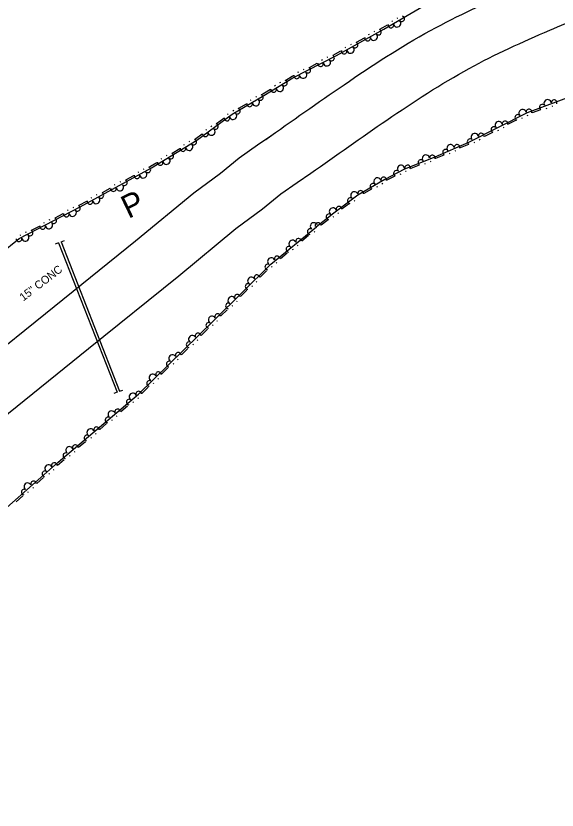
# Model space of a CAD drawing. Extents: x 2030130 to 2036320, y 723205 to 762423.
# Drawn here: x 2033977.1 to 2034226, y 760651.9 to 761016.9 of the extents above; entities that cross this region are included whole.
import ezdxf

# ---------------------------------------------------------------- set-up
doc = ezdxf.new("R2010")
doc.units = 0
for name, color, linetype in [('Draft_Station Labels Major', 7, 'Continuous'), ('Draft_Station Tics Major', 7, 'Continuous'), ('Draft_Station Tics Minor', 7, 'Continuous'), ('Old_Level_26', 7, 'Continuous'), ('Prop Horizontal Alignment Ramp', 7, 'Continuous')]:
    doc.layers.add(name, color=color, linetype=linetype)

msp = doc.modelspace()

# ---------------------------------------------------------------- linework, layer by layer
at = {"layer": 'Draft_Station Labels Major'}
for points in [[(2033869.46, 760774.27), (2033935.13, 760835.34), (2033990.71, 760880.07), (2034032.11, 760913.52), (2034058.88, 760935.52), (2034071.14, 760944.6), (2034079.83, 760951.72), (2034088.18, 760957.58), (2034094.76, 760962.04)], [(2033886.15, 760763.66), (2033955.13, 760819.42), (2034010.47, 760863.96), (2034051.97, 760897.49), (2034078.31, 760919.14), (2034090.56, 760928.21), (2034098.99, 760935.12), (2034106.37, 760940.3), (2034112.77, 760944.64)]]:
    msp.add_lwpolyline(points, dxfattribs=at)
for points in [[(2034092.04, 760960.15), (2034128.02, 760985.27), (2034167.72, 761010.14), (2034207.02, 761028.78), (2034238.75, 761041.08), (2034290.36, 761053.26), (2034339.84, 761057.27), (2034410.92, 761061), (2034496.35, 761063.49), (2034597.04, 761068.5), (2034676.22, 761073.92), (2034760.74, 761078.95), (2034860.07, 761085.08), (2034928.36, 761090.57)], [(2034112.77, 760944.64), (2034147.71, 760969.04), (2034185.56, 760992.74), (2034222.61, 761010.31), (2034251.75, 761021.61), (2034299.66, 761032.92), (2034346.78, 761036.74), (2034417.19, 761040.43), (2034502.59, 761042.92), (2034603.78, 761047.95), (2034683.1, 761053.38), (2034767.53, 761058.4), (2034867.13, 761064.56), (2034935.91, 761070.08)]]:
    msp.add_spline(points, degree=3, dxfattribs=at)
at = {"layer": 'Draft_Station Tics Major'}
for points in [[(2034091.07, 760980.33), (2034104.49, 760988.4), (2034124.48, 760998.73), (2034146.32, 761010.81), (2034166.94, 761022.97)], [(2034149.97, 761014.39), (2034150.32, 761014.6)], [(2034152.44, 761015.85), (2034152.8, 761016.06)], [(2034482.78, 761003.3), (2034468.01, 761002.71), (2034449.36, 761007.75), (2034427.83, 761009.88), (2034406.01, 761012.41), (2034390.26, 761011.73), (2034369.95, 761007.96), (2034355.78, 761005.54), (2034333.42, 761002.12), (2034318.05, 761000.34), (2034302.02, 760998.42), (2034285.55, 760993.78), (2034268.39, 760991.2), (2034254.03, 760987.44), (2034234.41, 760980.56), (2034212.25, 760972.4), (2034185.26, 760958.73), (2034169.68, 760952.03), (2034155.74, 760946.42), (2034146.7, 760941.76), (2034134.36, 760934.57), (2034123.31, 760926.27), (2034115.26, 760920)], [(2034141.81, 761009.72), (2034142.17, 761009.92)], [(2034144.52, 761010.75), (2034145.91, 761011.52), (2034148.06, 761012.79)], [(2034133.76, 761004.8), (2034137.35, 761006.78)], [(2034139.3, 761008.33), (2034139.66, 761008.53)], [(2034128.54, 761002.38), (2034128.89, 761002.57)], [(2034131.05, 761003.77), (2034131.41, 761003.96)], [(2034123, 760998.88), (2034124.1, 760999.45), (2034126.58, 761000.83)], [(2034112.06, 760993.24), (2034115.71, 760995.12)], [(2034117.71, 760996.61), (2034118.07, 760996.8)], [(2034120.26, 760997.93), (2034120.62, 760998.12)], [(2034106.77, 760990.97), (2034107.14, 760991.16)], [(2034109.32, 760992.29), (2034109.69, 760992.47)], [(2034101.19, 760987.38), (2034104.09, 760989.12), (2034104.78, 760989.47)], [(2034096.06, 760984.77), (2034096.42, 760984.98)], [(2034098.52, 760986.25), (2034098.87, 760986.46)], [(2033952.27, 760893.42), (2033978.62, 760914.55), (2034006.6, 760929.12), (2034039.46, 760947.07), (2034060.3, 760959.85), (2034076.56, 760971.67), (2034091.07, 760980.33)], [(2034090.14, 760980.73), (2034090.65, 760981.04)], [(2034090.65, 760981.04), (2034094.17, 760983.15)], [(2034079.57, 760974.43), (2034083.09, 760976.53)], [(2034085, 760978.14), (2034085.35, 760978.35)], [(2034087.46, 760979.61), (2034087.81, 760979.82)], [(2034076.9, 760973.31), (2034077.25, 760973.52)], [(2034218.37, 760973.78), (2034214.52, 760972.36)], [(2034221.21, 760974.39), (2034220.82, 760974.24)], [(2034223.9, 760975.38), (2034223.52, 760975.24)], [(2034069.36, 760967.45), (2034072.68, 760969.86)], [(2034074.42, 760971.64), (2034074.76, 760971.88)], [(2034209.94, 760969.85), (2034209.57, 760969.67)], [(2034212.5, 760971.15), (2034212.14, 760970.96)], [(2034066.79, 760966.09), (2034067.13, 760966.34)], [(2034201.53, 760965.59), (2034201.16, 760965.4)], [(2034207.19, 760968.92), (2034203.54, 760967.07)], [(2034059.44, 760960.28), (2034059.84, 760960.53), (2034062.73, 760962.63)], [(2034064.47, 760964.41), (2034064.81, 760964.65)], [(2034196.22, 760963.36), (2034192.56, 760961.51)], [(2034198.96, 760964.29), (2034198.6, 760964.11)], [(2034056.78, 760959.13), (2034057.13, 760959.35)], [(2034187.99, 760958.73), (2034187.62, 760958.55)], [(2034190.55, 760960.03), (2034190.18, 760959.84)], [(2034048.95, 760953.85), (2034052.45, 760956)], [(2034054.33, 760957.63), (2034054.68, 760957.85)], [(2034179.32, 760954.83), (2034178.94, 760954.67)], [(2034185.18, 760957.8), (2034181.42, 760956.18)], [(2034043.84, 760951.2), (2034044.19, 760951.41)], [(2034046.29, 760952.7), (2034046.64, 760952.91)], [(2034173.88, 760952.94), (2034170.12, 760951.32)], [(2034176.68, 760953.7), (2034176.31, 760953.54)], [(2034038.48, 760947.47), (2034039.05, 760947.78), (2034041.96, 760949.56)], [(2034162.49, 760948.25), (2034158.69, 760946.72)], [(2034165.31, 760948.94), (2034164.93, 760948.79)], [(2034167.97, 760950.01), (2034167.59, 760949.86)], [(2034027.69, 760941.57), (2034031.29, 760943.54)], [(2034033.25, 760945.08), (2034033.61, 760945.27)], [(2034035.77, 760946.45), (2034036.13, 760946.65)], [(2034154.09, 760944.18), (2034153.73, 760944)], [(2034156.56, 760945.42), (2034156.26, 760945.3)], [(2034024.97, 760940.55), (2034025.33, 760940.75)], [(2034151.35, 760943.23), (2034147.71, 760941.36)], [(2034016.89, 760935.67), (2034020.49, 760937.64)], [(2034022.45, 760939.18), (2034022.81, 760939.37)], [(2034140.64, 760937.28), (2034137.09, 760935.22)], [(2034143.33, 760938.37), (2034142.97, 760938.17)], [(2034145.81, 760939.82), (2034145.45, 760939.61)], [(2034011.65, 760933.28), (2034012.01, 760933.48)], [(2034014.17, 760934.66), (2034014.53, 760934.85)], [(2034135.18, 760933.63), (2034135.04, 760933.55)], [(2034003.37, 760928.82), (2034003.73, 760929.01)], [(2034006.11, 760929.79), (2034006.21, 760929.84), (2034009.69, 760931.74)], [(2034130.45, 760930.6), (2034127.17, 760928.14)], [(2034132.99, 760932), (2034132.66, 760931.76)], [(2033995.19, 760924.1), (2033998.83, 760926)], [(2034000.82, 760927.5), (2034001.19, 760927.69)], [(2034125.45, 760926.33), (2034125.12, 760926.09)], [(2033989.91, 760921.82), (2033990.27, 760922.01)], [(2033992.46, 760923.14), (2033992.82, 760923.33)], [(2034120.67, 760923.16), (2034117.43, 760920.64)], [(2034123.18, 760924.61), (2034122.86, 760924.35)], [(2033962.23, 760560.87), (2033948, 760582.67), (2033930.82, 760606.44), (2033914.22, 760629.94), (2033898.17, 760653.2), (2033880.46, 760676.52), (2033869.1, 760694.54), (2033868.73, 760704.66), (2033894.67, 760724.53), (2033930.48, 760749.27), (2033951.28, 760770.08), (2033972.88, 760790.96), (2033996.54, 760811.78), (2034033.52, 760843.01), (2034068.11, 760876.92), (2034094.26, 760902.79), (2034115.26, 760920)], [(2033984.28, 760918.42), (2033987.92, 760920.32)], [(2033979, 760916.14), (2033979.36, 760916.33)], [(2033981.54, 760917.46), (2033981.91, 760917.65)], [(2034108.55, 760913.44), (2034111.73, 760916.04)], [(2034114.21, 760917.54), (2034114.52, 760917.8)], [(2034106.59, 760911.3), (2034106.91, 760911.56)], [(2034098.72, 760905.38), (2034101.89, 760907.98)], [(2034104.37, 760909.48), (2034104.69, 760909.74)], [(2034096.76, 760903.24), (2034097.08, 760903.5)], [(2034089.42, 760896.85), (2034092.33, 760899.73)], [(2034094.66, 760901.46), (2034094.96, 760901.74)], [(2034085.63, 760892.52), (2034085.92, 760892.81)], [(2034087.66, 760894.53), (2034087.96, 760894.82)], [(2034080.38, 760887.91), (2034083.3, 760890.79)], [(2034078.63, 760885.6), (2034078.92, 760885.88)], [(2034071.34, 760878.97), (2034074.26, 760881.85)], [(2034076.59, 760883.58), (2034076.88, 760883.86)], [(2034067.54, 760874.64), (2034067.83, 760874.93)], [(2034069.59, 760876.65), (2034069.88, 760876.94)], [(2034062.27, 760870.05), (2034065.2, 760872.92)], [(2034060.51, 760867.75), (2034060.8, 760868.04)], [(2034053.19, 760861.15), (2034056.12, 760864.02)], [(2034058.46, 760865.74), (2034058.75, 760866.03)], [(2034049.38, 760856.84), (2034049.67, 760857.13)], [(2034051.43, 760858.85), (2034051.72, 760859.14)], [(2034044.11, 760852.25), (2034047.04, 760855.12)], [(2034042.35, 760849.95), (2034042.64, 760850.24)], [(2034035.03, 760843.35), (2034037.96, 760846.22)], [(2034040.3, 760847.94), (2034040.59, 760848.23)], [(2034033.13, 760841.07), (2034033.44, 760841.34)], [(2034025.34, 760835.04), (2034028.48, 760837.68)], [(2034030.94, 760839.22), (2034031.25, 760839.49)], [(2034021.22, 760831.02), (2034021.54, 760831.28)], [(2034023.42, 760832.87), (2034023.73, 760833.13)], [(2034015.63, 760826.83), (2034018.76, 760829.48)], [(2034011.51, 760822.81), (2034011.82, 760823.08)], [(2034013.7, 760824.67), (2034014.02, 760824.93)], [(2034005.92, 760818.63), (2034009.05, 760821.27)], [(2034003.99, 760816.46), (2034004.3, 760816.72)], [(2033996.23, 760810.42), (2033997.08, 760811.16), (2033999.34, 760813.07)], [(2034001.8, 760814.61), (2034002.11, 760814.87)], [(2033994.35, 760808.21), (2033994.66, 760808.48)], [(2033992.19, 760806.32), (2033992.5, 760806.59)], [(2033986.69, 760802.02), (2033989.77, 760804.73)], [(2033982.65, 760797.92), (2033982.96, 760798.19)], [(2033984.81, 760799.82), (2033985.11, 760800.09)], [(2033977.14, 760793.62), (2033980.22, 760796.33)]]:
    msp.add_lwpolyline(points, dxfattribs=at)
for centre, radius, start, end in [((2034154.48, 761015.62), 1.3, 228.9758, 69.7724), ((2034149.54, 761012.7), 1.3, 171.3094, 12.1059), ((2034152.42, 761013.46), 1.69, 196.5046, 44.5771), ((2034143.84, 761009.44), 1.3, 227.3824, 68.1789), ((2034138.82, 761006.66), 1.3, 169.7159, 10.5125), ((2034141.73, 761007.33), 1.69, 194.9112, 42.9837), ((2034130.96, 761001.38), 1.69, 194.9112, 42.9837), ((2034133.08, 761003.48), 1.3, 227.3824, 68.1789), ((2034122.28, 760997.59), 1.3, 225.7498, 66.5464), ((2034128.05, 761000.7), 1.3, 169.7159, 10.5125), ((2034117.18, 760994.96), 1.3, 168.0834, 8.8799), ((2034120.11, 760995.54), 1.69, 193.2787, 41.3511), ((2034109.17, 760989.9), 1.69, 193.2787, 41.3511), ((2034111.35, 760991.95), 1.3, 225.7498, 66.5464), ((2034106.25, 760989.31), 1.3, 168.0834, 8.8799), ((2034098.52, 760983.86), 1.69, 196.9924, 45.0649), ((2034100.56, 760986.04), 1.3, 229.4636, 70.2602), ((2034089.5, 760979.39), 1.3, 229.2581, 70.0546), ((2034095.64, 760983.08), 1.3, 171.7971, 12.5937), ((2034084.57, 760976.45), 1.3, 171.5916, 12.3882), ((2034087.46, 760977.22), 1.69, 196.7869, 44.8594), ((2034221.65, 760976.74), 1.69, 6.1786, 214.2511), ((2034224.63, 760976.96), 1.3, 340.9833, 181.7799), ((2034078.93, 760973.09), 1.3, 229.2581, 70.0546), ((2034210.11, 760972.24), 1.69, 12.824, 220.8965), ((2034213.08, 760972.71), 1.3, 340.9833, 181.7799), ((2034219.24, 760974.97), 1.3, 38.6498, 239.4464), ((2034074.15, 760969.92), 1.3, 176.7926, 17.5892), ((2034076.96, 760970.95), 1.69, 201.9879, 50.0604), ((2034207.92, 760970.21), 1.3, 45.2952, 246.0918), ((2034068.85, 760966.06), 1.3, 234.4591, 75.2556), ((2034196.95, 760964.65), 1.3, 45.2952, 246.0918), ((2034199.14, 760966.68), 1.69, 12.824, 220.8965), ((2034202.07, 760967.24), 1.3, 347.6287, 188.4253), ((2034064.2, 760962.69), 1.3, 176.7926, 17.5892), ((2034067.01, 760963.71), 1.69, 201.9879, 50.0604), ((2034188.16, 760961.12), 1.69, 12.824, 220.8965), ((2034191.09, 760961.68), 1.3, 347.6287, 188.4253), ((2034058.82, 760958.94), 1.3, 229.9589, 70.7555), ((2034185.97, 760959.09), 1.3, 45.2952, 246.0918), ((2034053.93, 760955.94), 1.3, 172.2925, 13.089), ((2034056.8, 760956.74), 1.69, 197.4877, 45.5602), ((2034174.69, 760954.18), 1.3, 41.7161, 242.5127), ((2034177, 760956.07), 1.69, 9.245, 217.3174), ((2034179.96, 760956.45), 1.3, 344.0497, 184.8463), ((2034046.31, 760950.31), 1.69, 197.4877, 45.5602), ((2034048.33, 760952.51), 1.3, 229.9589, 70.7555), ((2034165.68, 760951.3), 1.69, 7.8825, 215.955), ((2034168.65, 760951.61), 1.3, 342.6872, 183.4838), ((2034037.8, 760946.16), 1.3, 227.0792, 67.8757), ((2034043.44, 760949.51), 1.3, 172.2925, 13.089), ((2034154.25, 760946.57), 1.69, 13.2129, 221.2854), ((2034157.24, 760947.02), 1.3, 342.6872, 183.4838), ((2034163.33, 760949.47), 1.3, 40.3537, 241.1503), ((2034032.76, 760943.41), 1.3, 169.4127, 10.2093), ((2034035.67, 760944.06), 1.69, 194.608, 42.6805), ((2034152.07, 760944.53), 1.3, 45.6841, 246.4806), ((2034027, 760940.26), 1.3, 227.0792, 67.8757), ((2034141.29, 760938.61), 1.3, 48.6495, 249.446), ((2034143.36, 760940.76), 1.69, 16.1783, 224.2508), ((2034146.25, 760941.5), 1.3, 350.983, 191.7796), ((2034021.96, 760937.51), 1.3, 169.4127, 10.2093), ((2034024.87, 760938.16), 1.69, 194.608, 42.6805), ((2034135.62, 760935.31), 1.3, 350.983, 191.7796), ((2034014.08, 760932.27), 1.69, 194.608, 42.6805), ((2034016.2, 760934.36), 1.3, 227.0792, 67.8757), ((2034130.94, 760932), 1.3, 55.379, 256.1756), ((2034132.74, 760934.38), 1.69, 22.9078, 230.9803), ((2034005.39, 760928.49), 1.3, 225.9308, 66.7274), ((2034011.16, 760931.61), 1.3, 169.4127, 10.2093), ((2034125.69, 760928.06), 1.3, 357.7125, 198.5091), ((2034000.3, 760925.84), 1.3, 168.2644, 9.0609), ((2034003.22, 760926.44), 1.69, 193.4597, 41.5321), ((2034121.13, 760924.57), 1.3, 56.3604, 257.157), ((2034122.9, 760926.99), 1.69, 22.9078, 230.9803), ((2033992.31, 760920.76), 1.69, 193.4597, 41.5321), ((2033994.48, 760922.81), 1.3, 225.9308, 66.7274), ((2034114.18, 760920.16), 1.69, 25.2913, 233.3638), ((2034115.96, 760920.53), 1.3, 358.694, 199.4905), ((2033983.57, 760917.13), 1.3, 225.9308, 66.7274), ((2033989.39, 760920.16), 1.3, 168.2644, 9.0609), ((2034112.47, 760917.71), 1.3, 57.7625, 258.559), ((2033978.49, 760914.45), 1.3, 179.5059, 20.3024), ((2033981.4, 760915.08), 1.69, 193.4597, 41.5321), ((2034107.08, 760913.29), 1.3, 0.096, 200.8926), ((2034102.64, 760909.65), 1.3, 57.7625, 258.559), ((2034104.34, 760912.11), 1.69, 25.2913, 233.3638), ((2034094.51, 760904.05), 1.69, 25.2913, 233.3638), ((2034097.25, 760905.23), 1.3, 0.096, 200.8926), ((2034092.92, 760901.47), 1.3, 63.1178, 263.9144), ((2034085.35, 760895.13), 1.69, 30.6466, 238.7191), ((2034087.97, 760896.56), 1.3, 5.4514, 206.2479), ((2034083.88, 760892.53), 1.3, 63.1178, 263.9144), ((2034078.93, 760887.62), 1.3, 5.4514, 206.2479), ((2034076.31, 760886.19), 1.69, 30.6466, 238.7191), ((2034074.85, 760883.59), 1.3, 63.1178, 263.9144), ((2034067.27, 760877.25), 1.69, 30.3937, 238.4662), ((2034069.89, 760878.68), 1.3, 5.4514, 206.2479), ((2034065.8, 760874.66), 1.3, 62.8649, 263.6615), ((2034060.82, 760869.78), 1.3, 5.1984, 205.995), ((2034056.72, 760865.76), 1.3, 62.8649, 263.6615), ((2034058.19, 760868.35), 1.69, 30.3937, 238.4662), ((2034049.12, 760859.45), 1.69, 30.3937, 238.4662), ((2034051.74, 760860.88), 1.3, 5.1984, 205.995), ((2034047.64, 760856.86), 1.3, 62.8649, 263.6615), ((2034042.66, 760851.98), 1.3, 5.1984, 205.995), ((2034038.56, 760847.96), 1.3, 62.8649, 263.6615), ((2034040.04, 760850.55), 1.69, 30.3937, 238.4662), ((2034030.86, 760841.85), 1.69, 26.1528, 234.2253), ((2034033.58, 760843.08), 1.3, 5.1984, 205.995), ((2034029.2, 760839.37), 1.3, 58.624, 259.4206), ((2034021.15, 760833.64), 1.69, 26.1528, 234.2253), ((2034023.87, 760834.87), 1.3, 0.9576, 201.7541), ((2034019.49, 760831.16), 1.3, 58.624, 259.4206), ((2034011.44, 760825.44), 1.69, 26.1528, 234.2253), ((2034014.16, 760826.66), 1.3, 0.9576, 201.7541), ((2034009.78, 760822.96), 1.3, 58.624, 259.4206), ((2034004.45, 760818.46), 1.3, 0.9576, 201.7541), ((2034000.06, 760814.75), 1.3, 58.624, 259.4206), ((2034001.73, 760817.23), 1.69, 26.1528, 234.2253), ((2033992.07, 760808.94), 1.69, 27.2979, 235.3704), ((2033994.77, 760810.22), 1.3, 2.1026, 202.8992), ((2033990.46, 760806.43), 1.3, 59.7691, 260.5657), ((2033982.53, 760800.54), 1.69, 27.2979, 235.3704), ((2033985.22, 760801.82), 1.3, 2.1026, 202.8992), ((2033980.91, 760798.03), 1.3, 59.7691, 260.5657)]:
    msp.add_arc(centre, radius, start, end, dxfattribs=at)
at = {"layer": 'Draft_Station Tics Minor'}
for p, q in [((2033996.73, 760912.63), (2033995.2, 760912.04)), ((2033997.87, 760913.08), (2033999.4, 760913.68)), ((2034023.61, 760843.9), (2034022.08, 760843.3)), ((2034023.61, 760843.9), (2034022.08, 760843.3)), ((2034024.75, 760844.34), (2034026.28, 760844.94)), ((2034024.75, 760844.34), (2034026.28, 760844.94))]:
    msp.add_line(p, q, dxfattribs=at)
for points in [[(2033996.73, 760912.63), (2034023.61, 760843.9)], [(2033997.87, 760913.08), (2034024.75, 760844.34)]]:
    msp.add_lwpolyline(points, dxfattribs=at)

# ---------------------------------------------------------------- texts
at = {"layer": 'Old_Level_26'}
msp.add_text('15" CONC', height=3.691, rotation=37.54, dxfattribs=at).set_placement((2033980.5, 760885.61))
at = {"layer": 'Prop Horizontal Alignment Ramp'}
msp.add_text('P', height=10.66, rotation=25.7434, dxfattribs=at).set_placement((2034028.81, 760923.49))

doc.saveas('drawing.dxf')
